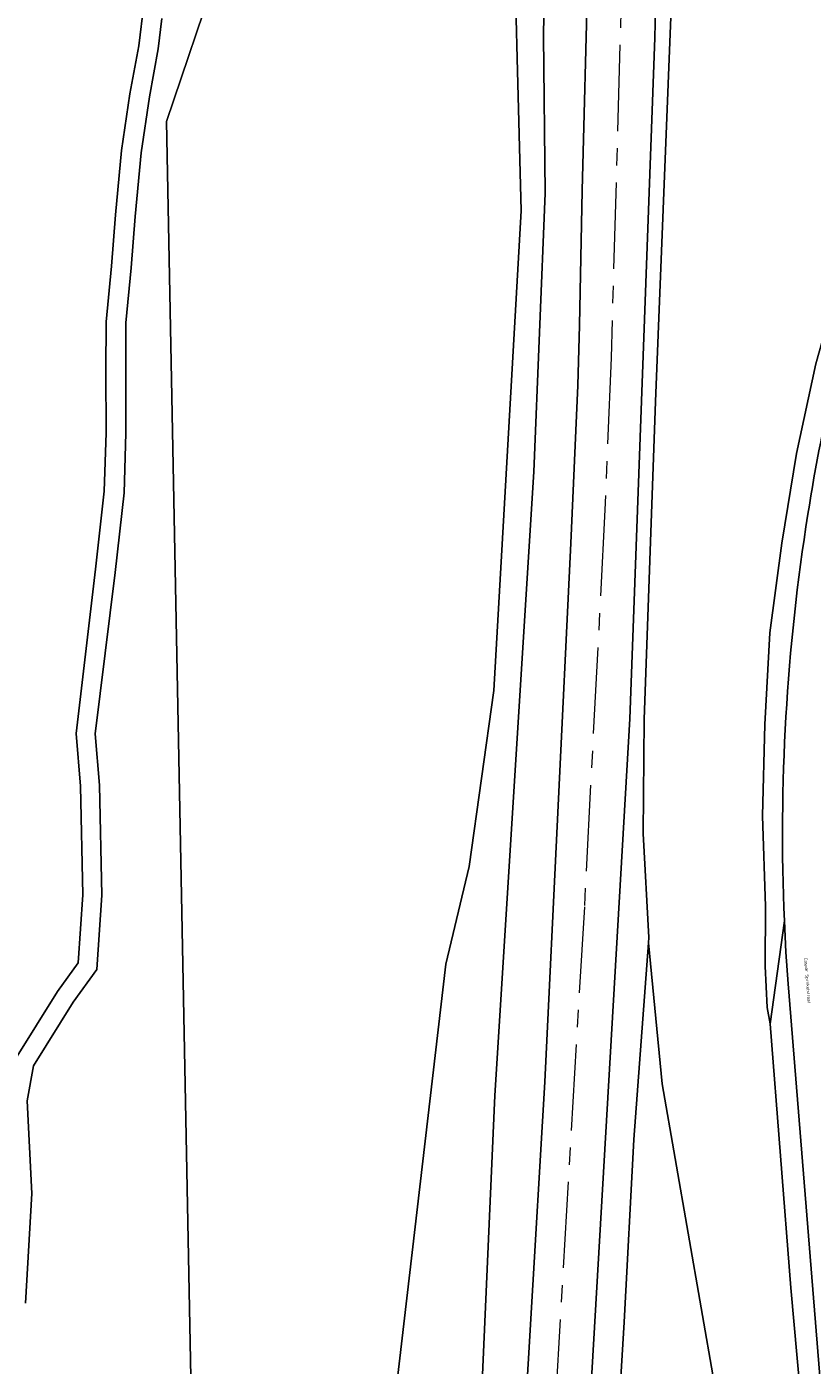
# Model space of a CAD drawing. Header units: metres. Extents: x 197700 to 204338, y 317132 to 325229.
# Tile 789 of 1056: x 202123 to 202214, y 319816 to 319971. Entities that reach past the tile are written whole.
import ezdxf
from ezdxf.enums import TextEntityAlignment as Align

# ---------------------------------------------------------------- set-up
doc = ezdxf.new("R2010")
doc.units = ezdxf.units.M
doc.linetypes.add('AM-AS', pattern=[16, 10, -2, 2, -2])
for name, color, linetype, lineweight in [('B-WE-AM-AS_SPOOR-G', 10, 'AM-AS', 18), ('B-WE-GR-BOS_LOOF-GV', 40, 'Continuous', 13), ('B-WE-GR-GRAS-GV', 60, 'Continuous', 13), ('B-WE-GW-TALUD_KRUIN-G', 90, 'Continuous', 18), ('B-WE-OG-TERREIN_CULTUURSCHEIDING-GV', 7, 'Continuous', 18), ('B-WE-OG-TOPOGRAFIE-T18', 10, 'Continuous', 18), ('B-WE-VH-VERHARDING_ASFALT-GV', 252, 'Continuous', 18), ('B-WE-VH-VERHARDING_HALFVERHARDING-GV', 252, 'Continuous', 18)]:
    doc.layers.add(name, color=color, linetype=linetype, lineweight=lineweight)
doc.styles.add('NLCS-ISO-M200-T18', font='NLCS-ISO.ttf', dxfattribs={"height": 0.36})

msp = doc.modelspace()

# ---------------------------------------------------------------- linework, layer by layer
at = {"layer": 'B-WE-AM-AS_SPOOR-G'}
msp.add_lwpolyline([(202201.956, 320205.499), (202199.775, 320188.823), (202198.167, 320173.722), (202197.42, 320165.189), (202196.416, 320147.937), (202195.671, 320131.464), (202195.467, 320125.109), (202195.24, 320114.026), (202192.607, 319985.212), (202191.114, 319932.874), (202190.403, 319915.219), (202188.012, 319869.125), (202181.492, 319757.801)], dxfattribs=at)
at = {"layer": 'B-WE-GR-BOS_LOOF-GV'}
for points in [[(202163.487, 319790.189), (202171.941, 319862.469), (202174.649, 319873.821), (202177.503, 319894.239), (202180.681, 319949.965), (202180.224, 319967.671), (202179.75, 319986.006)], [(202216.398, 319775.875), (202211.997, 319824.89), (202209.582, 319855.535), (202209.245, 319857.448), (202209.03, 319862.228), (202209.037, 319869.172), (202208.689, 319879.704), (202208.964, 319890.312), (202209.567, 319900.927), (202210.965, 319911.341), (202212.633, 319921.789), (202214.913, 319932.195), (202216.796, 319938.907), (202218.004, 319943.46), (202221.62, 319955.176), (202224.63, 319963.148), (202224.65, 319964.622), (202225.407, 319979.657)], [(202145.488, 319978.08), (202139.496, 319960.322), (202142.315, 319814.5)], [(202142.315, 319814.5), (202139.496, 319960.322), (202145.488, 319978.08)], [(202121.937, 319851.459), (202126.823, 319859.294), (202129.229, 319862.635), (202129.781, 319870.537), (202129.489, 319883.146), (202128.988, 319889.259), (202131.26, 319908.349), (202132.262, 319917.38), (202132.48, 319924.152), (202132.46, 319931.374), (202132.478, 319937.05), (202133.113, 319943.537), (202133.574, 319949.491), (202134.273, 319956.955), (202135.244, 319963.554), (202136.265, 319969.104), (202136.838, 319973.917)], [(202138.96, 319972.285), (202138.54, 319968.76), (202137.513, 319963.178), (202136.558, 319956.68), (202135.866, 319949.295), (202135.405, 319943.337), (202134.777, 319936.934), (202134.76, 319931.374), (202134.78, 319924.118), (202134.558, 319917.216), (202133.529, 319907.951), (202131.203, 319889.212), (202131.69, 319883.262), (202131.986, 319870.486), (202131.384, 319861.856), (202128.655, 319858.066), (202124.031, 319850.652), (202123.297, 319846.579), (202123.854, 319835.821), (202123.109, 319823.084)], [(202198.055, 319972.44), (202196.276, 319927.817), (202194.954, 319890.879), (202194.841, 319877.64), (202195.52, 319865.554), (202195.476, 319864.962), (202197.064, 319848.58), (202204.585, 319805.202)], [(202204.585, 319805.202), (202197.064, 319848.58), (202195.476, 319864.962), (202193.761, 319842.1), (202192.656, 319820.902), (202187.407, 319734.747)]]:
    msp.add_lwpolyline(points, dxfattribs=at)
at = {"layer": 'B-WE-GR-GRAS-GV'}
for points in [[(202178.447, 319764.278), (202183.409, 319848.804), (202186.453, 319911.37), (202187.255, 319929.674), (202187.464, 319936.681), (202187.755, 319952.319), (202188.435, 319977.592), (202189.74, 320045.566), (202189.872, 320052.466), (202190.982, 320110.293), (202191.031, 320112.851), (202186.577, 320111.608), (202186.405, 320108.998), (202185.41, 320093.909), (202185.237, 320064.795), (202184.988, 320052.909), (202184.844, 320046.035), (202183.693, 319995.964), (202183.289, 319970.29), (202183.479, 319951.986), (202182.14, 319919.631), (202177.634, 319847.201), (202175.035, 319788.478)], [(202175.035, 319788.478), (202177.634, 319847.201), (202182.14, 319919.631), (202183.479, 319951.986), (202183.289, 319970.29), (202183.693, 319995.964), (202184.844, 320046.035), (202184.988, 320052.909), (202185.237, 320064.795), (202185.41, 320093.909), (202183.413, 320072.735), (202182.549, 320062.484), (202181.915, 320053.188), (202181.577, 320046.348), (202181.345, 320041.476), (202180.644, 320019.082), (202180.049, 319993.804), (202179.75, 319986.006), (202180.224, 319967.671), (202180.681, 319949.965), (202177.503, 319894.239), (202174.649, 319873.821), (202171.941, 319862.469), (202163.487, 319790.189)], [(202196.864, 319999.021), (202196.189, 319970.041), (202193.288, 319890.939), (202188.588, 319809.641)], [(202187.407, 319734.747), (202192.656, 319820.902), (202193.761, 319842.1), (202195.476, 319864.962), (202195.52, 319865.554), (202194.841, 319877.64), (202194.954, 319890.879), (202196.276, 319927.817), (202198.055, 319972.44)]]:
    msp.add_lwpolyline(points, dxfattribs=at)
at = {"layer": 'B-WE-GW-TALUD_KRUIN-G'}
msp.add_lwpolyline([(202162.833, 319785.378), (202163.487, 319790.189), (202171.941, 319862.469), (202174.649, 319873.821), (202177.503, 319894.239), (202180.681, 319949.965), (202180.224, 319967.671), (202179.75, 319986.006), (202180.049, 319993.804), (202180.644, 320019.082), (202181.345, 320041.476), (202181.577, 320046.348), (202181.915, 320053.188), (202182.549, 320062.484), (202183.413, 320072.735), (202185.41, 320093.909), (202186.405, 320108.998), (202186.577, 320111.608)], dxfattribs=at)
at = {"layer": 'B-WE-OG-TERREIN_CULTUURSCHEIDING-GV'}
for points in [[(202225.573, 319958.878), (202224.569, 319958.636), (202224.63, 319963.148), (202221.62, 319955.176), (202218.004, 319943.46), (202216.796, 319938.907), (202214.913, 319932.195), (202212.633, 319921.789), (202210.965, 319911.341), (202209.567, 319900.927), (202208.964, 319890.312), (202208.689, 319879.704), (202209.037, 319869.172), (202209.03, 319862.228), (202209.245, 319857.448), (202209.582, 319855.535), (202211.246, 319867.512)], [(202220.68, 319748.905), (202211.675, 319860.203), (202211.431, 319863.855), (202211.246, 319867.512), (202209.582, 319855.535), (202211.997, 319824.89), (202216.398, 319775.875), (202219.349, 319739.344), (202220.408, 319729.649), (202220.504, 319729.066), (202221.458, 319723.269), (202222.533, 319717.889), (202224.339, 319709.505), (202226.392, 319709.937)]]:
    msp.add_lwpolyline(points, dxfattribs=at)
for points in [[(202213.978, 319914.73, -0.0384171), (202221.843, 319947.951)], [(202211.246, 319867.512, -0.0504869), (202213.978, 319914.73)]]:
    msp.add_lwpolyline(points, format="xyb", dxfattribs=at)
at = {"layer": 'B-WE-VH-VERHARDING_ASFALT-GV'}
for points in [[(202221.843, 319947.951, 0.0384171), (202213.978, 319914.73)], [(202213.978, 319914.73, 0.0504869), (202211.246, 319867.512)]]:
    msp.add_lwpolyline(points, format="xyb", dxfattribs=at)
msp.add_lwpolyline([(202211.246, 319867.512), (202211.431, 319863.855), (202211.675, 319860.203), (202220.68, 319748.905)], dxfattribs=at)
at = {"layer": 'B-WE-VH-VERHARDING_HALFVERHARDING-GV'}
for points in [[(202196.586, 320196.549), (202195.629, 320188.98), (202192.446, 320154.671), (202191.802, 320144.282), (202191.47, 320135.751), (202191.031, 320112.851), (202190.982, 320110.293), (202189.872, 320052.466), (202189.74, 320045.566), (202188.435, 319977.592), (202187.755, 319952.319), (202187.464, 319936.681), (202187.255, 319929.674), (202186.453, 319911.37), (202183.409, 319848.804), (202178.447, 319764.278)], [(202188.588, 319809.641), (202193.288, 319890.939), (202196.189, 319970.041), (202196.864, 319999.021), (202197.759, 320031.906), (202197.978, 320044.777), (202198.096, 320051.719), (202198.27, 320061.959), (202198.507, 320090.064), (202198.893, 320112.532), (202198.937, 320115.058), (202199.03, 320120.452), (202201.278, 320166.07), (202201.813, 320173.642), (202202.91, 320186.732), (202203.395, 320191.362)], [(202136.838, 319973.917), (202136.265, 319969.104), (202135.244, 319963.554), (202134.273, 319956.955), (202133.574, 319949.491), (202133.113, 319943.537), (202132.478, 319937.05), (202132.46, 319931.374), (202132.48, 319924.152), (202132.262, 319917.38), (202131.26, 319908.349), (202128.988, 319889.259), (202129.489, 319883.146), (202129.781, 319870.537), (202129.229, 319862.635), (202126.823, 319859.294), (202121.937, 319851.459)], [(202123.109, 319823.084), (202123.854, 319835.821), (202123.297, 319846.579), (202124.031, 319850.652), (202128.655, 319858.066), (202131.384, 319861.856), (202131.986, 319870.486), (202131.69, 319883.262), (202131.203, 319889.212), (202133.529, 319907.951), (202134.558, 319917.216), (202134.78, 319924.118), (202134.76, 319931.374), (202134.777, 319936.934), (202135.405, 319943.337), (202135.866, 319949.295), (202136.558, 319956.68), (202137.513, 319963.178), (202138.54, 319968.76), (202138.96, 319972.285)]]:
    msp.add_lwpolyline(points, dxfattribs=at)

# ---------------------------------------------------------------- texts
at = {"layer": 'B-WE-OG-TOPOGRAFIE-T18', "style": 'NLCS-ISO-M200-T18'}
msp.add_text('Caspar Sprokelstraat', height=0.36, rotation=274.3, dxfattribs=at).set_placement((202213.877, 319860.558), align=Align.MIDDLE)

doc.saveas('drawing.dxf')
